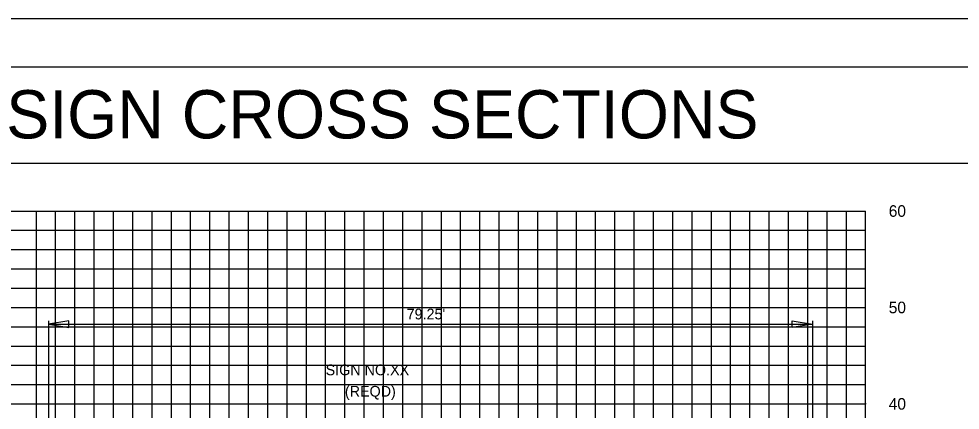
# Model space of a CAD drawing. Extents: x 1797809 to 2198143, y 249608 to 1237864.
# Drawn here: x 2196646.9 to 2196744.5, y 1237297.5 to 1237338 of the extents above; entities that cross this region are included whole.
import ezdxf

# ---------------------------------------------------------------- set-up
doc = ezdxf.new("R2010")
doc.units = 0
for name, color, linetype in [('3', 7, 'Continuous'), ('31', 7, 'Continuous'), ('60', 7, 'Continuous'), ('GSCOLORFILL', 7, 'Continuous'), ('GSDIMS', 7, 'Continuous'), ('GSSHT', 7, 'Continuous'), ('Level 1', 7, 'Continuous'), ('Level 45', 7, 'Continuous'), ('Level 55', 7, 'Continuous')]:
    doc.layers.add(name, color=color, linetype=linetype)

msp = doc.modelspace()

# ---------------------------------------------------------------- linework, layer by layer
at = {"layer": '3'}
for p, q in [((2196649.957, 1237306.728), (2196649.957, 1237294.084)), ((2196649.957, 1237306.38), (2196729.207, 1237306.38)), ((2196729.207, 1237306.728), (2196729.207, 1237294.084))]:
    msp.add_line(p, q, dxfattribs=at)
at = {"layer": '60'}
for p, q in [((2196734.707, 1237258.106), (2196734.707, 1237318.106)), ((2196734.767, 1237298.106), (2196734.707, 1237298.106))]:
    msp.add_line(p, q, dxfattribs=at)
at = {"layer": 'GSCOLORFILL'}
msp.add_lwpolyline([(2196582.21, 1237123.036), (2196904.71, 1237123.036), (2196904.71, 1237333.036), (2196582.21, 1237333.036)], close=True, dxfattribs=at)
at = {"layer": 'GSDIMS'}
for points in [[(2196649.957, 1237306.38), (2196652.085, 1237306.033), (2196652.085, 1237306.728)], [(2196729.207, 1237306.38), (2196727.078, 1237306.033), (2196727.078, 1237306.728)]]:
    msp.add_lwpolyline(points, close=True, dxfattribs=at)
at = {"layer": 'GSSHT'}
for p, q in [((2196604.707, 1237318.106), (2196734.707, 1237318.106)), ((2196648.707, 1237258.106), (2196648.707, 1237318.106)), ((2196650.707, 1237258.106), (2196650.707, 1237318.106)), ((2196652.707, 1237258.106), (2196652.707, 1237318.106)), ((2196654.707, 1237258.106), (2196654.707, 1237318.106)), ((2196656.707, 1237258.106), (2196656.707, 1237318.106)), ((2196658.707, 1237258.106), (2196658.707, 1237318.106)), ((2196660.707, 1237258.106), (2196660.707, 1237318.106)), ((2196662.707, 1237258.106), (2196662.707, 1237318.106)), ((2196664.707, 1237258.106), (2196664.707, 1237318.106)), ((2196666.707, 1237258.106), (2196666.707, 1237318.106)), ((2196668.707, 1237258.106), (2196668.707, 1237318.106)), ((2196670.707, 1237258.106), (2196670.707, 1237318.106)), ((2196672.707, 1237258.106), (2196672.707, 1237318.106)), ((2196674.707, 1237258.106), (2196674.707, 1237318.106)), ((2196676.707, 1237258.106), (2196676.707, 1237318.106)), ((2196678.707, 1237258.106), (2196678.707, 1237318.106)), ((2196680.707, 1237258.106), (2196680.707, 1237318.106)), ((2196682.707, 1237258.106), (2196682.707, 1237318.106)), ((2196684.707, 1237258.106), (2196684.707, 1237318.106)), ((2196686.707, 1237258.106), (2196686.707, 1237318.106)), ((2196688.707, 1237258.106), (2196688.707, 1237318.106)), ((2196690.707, 1237258.106), (2196690.707, 1237318.106)), ((2196692.707, 1237258.106), (2196692.707, 1237318.106)), ((2196694.707, 1237258.106), (2196694.707, 1237318.106)), ((2196696.707, 1237258.106), (2196696.707, 1237318.106)), ((2196698.707, 1237258.106), (2196698.707, 1237318.106)), ((2196700.707, 1237258.106), (2196700.707, 1237318.106)), ((2196702.707, 1237258.106), (2196702.707, 1237318.106)), ((2196704.707, 1237258.106), (2196704.707, 1237318.106)), ((2196706.707, 1237258.106), (2196706.707, 1237318.106)), ((2196708.707, 1237258.106), (2196708.707, 1237318.106)), ((2196710.707, 1237258.106), (2196710.707, 1237318.106)), ((2196712.707, 1237258.106), (2196712.707, 1237318.106)), ((2196714.707, 1237258.106), (2196714.707, 1237318.106)), ((2196716.707, 1237258.106), (2196716.707, 1237318.106)), ((2196718.707, 1237258.106), (2196718.707, 1237318.106)), ((2196720.707, 1237258.106), (2196720.707, 1237318.106)), ((2196722.707, 1237258.106), (2196722.707, 1237318.106)), ((2196724.707, 1237258.106), (2196724.707, 1237318.106)), ((2196726.707, 1237258.106), (2196726.707, 1237318.106)), ((2196728.707, 1237258.106), (2196728.707, 1237318.106)), ((2196730.707, 1237258.106), (2196730.707, 1237318.106)), ((2196732.707, 1237258.106), (2196732.707, 1237318.106)), ((2196734.707, 1237258.106), (2196734.707, 1237318.106)), ((2196604.707, 1237316.106), (2196734.707, 1237316.106)), ((2196604.707, 1237314.106), (2196734.707, 1237314.106)), ((2196604.707, 1237312.106), (2196734.707, 1237312.106)), ((2196604.707, 1237310.106), (2196734.707, 1237310.106)), ((2196604.707, 1237308.106), (2196734.707, 1237308.106)), ((2196604.707, 1237306.106), (2196734.707, 1237306.106)), ((2196604.707, 1237304.106), (2196734.707, 1237304.106)), ((2196604.707, 1237302.106), (2196734.707, 1237302.106)), ((2196604.707, 1237300.106), (2196734.707, 1237300.106)), ((2196604.707, 1237298.106), (2196734.707, 1237298.106))]:
    msp.add_line(p, q, dxfattribs=at)
msp.add_lwpolyline([(2196569.71, 1237118.036), (2196909.71, 1237118.036), (2196909.71, 1237338.036), (2196569.71, 1237338.036)], close=True, dxfattribs=at)
at = {"layer": 'Level 45'}
msp.add_lwpolyline([(2196594.707, 1237133.046), (2196894.707, 1237133.046), (2196894.707, 1237323.046), (2196594.707, 1237323.046)], close=True, dxfattribs=at)

# ---------------------------------------------------------------- texts
at = {"layer": '31'}
for s, p in [('60', (2196737.107, 1237317.506)), ('50', (2196737.107, 1237307.506)), ('40', (2196737.107, 1237297.506))]:
    msp.add_text(s, height=1.2, dxfattribs=at).set_placement(p)
at = {"layer": 'Level 1'}
msp.add_text('              SIGN CROSS SECTIONS               ', height=4.9995, rotation=360, dxfattribs=at).set_placement((2196619.582, 1237325.638))
at = {"layer": 'Level 55'}
for s, p in [("79.25'", (2196687.108, 1237306.867)), ('SIGN NO.XX', (2196678.706, 1237301.078)), ('(REQD)', (2196680.705, 1237298.857))]:
    msp.add_text(s, height=1.1105, dxfattribs=at).set_placement(p)

doc.saveas('drawing.dxf')
